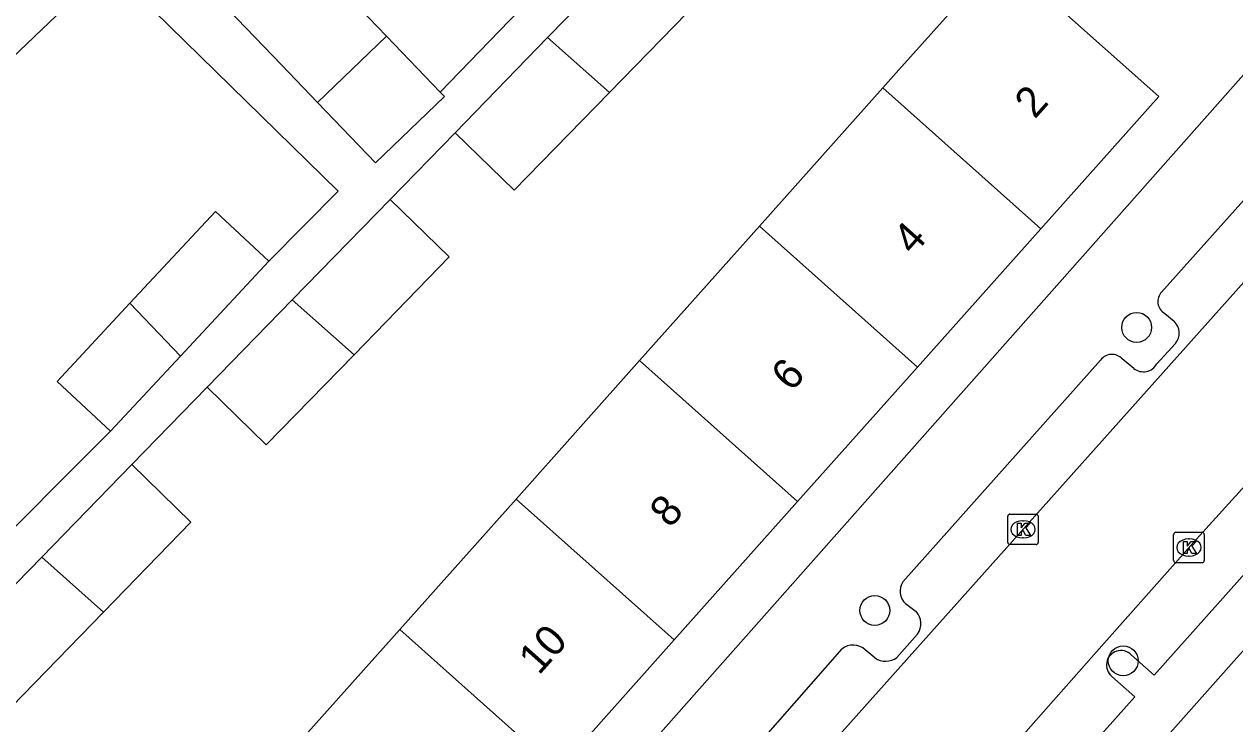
# Model space of a CAD drawing. Extents: x 162812 to 163818, y 381639 to 382470.
# Drawn here: x 162894.41 to 162934, y 382039.7 to 382062.59 of the extents above; entities that cross this region are included whole.
import ezdxf

# ---------------------------------------------------------------- set-up
doc = ezdxf.new("R2010")
doc.units = 0
for name, color, linetype in [('IMGEO_Boom', 7, 'Continuous'), ('IMGEO_Kolk', 7, 'Continuous'), ('IMGEO_Pand', 7, 'Continuous'), ('IMGEO_Pand_nummerreeks', 7, 'Continuous'), ('IMGEO_Rijbaan_lokaal_open', 7, 'Continuous'), ('IMGEO_Voetpad_open', 7, 'Continuous')]:
    doc.layers.add(name, color=color, linetype=linetype)

msp = doc.modelspace()

# ---------------------------------------------------------------- linework, layer by layer
at = {"layer": 'IMGEO_Boom'}
for centre in [(162930.789, 382052.668), (162922.226, 382043.408), (162930.351, 382041.761)]:
    msp.add_circle(centre, 0.489, dxfattribs=at)
at = {"layer": 'IMGEO_Kolk'}
for p, q in [((162926.647, 382046.563), (162927.499, 382046.563)), ((162926.572, 382045.637), (162926.572, 382046.489)), ((162927.06, 382046.343), (162927.085, 382046.343)), ((162927.573, 382046.489), (162927.573, 382045.637)), ((162927.083, 382045.783), (162927.058, 382045.783)), ((162931.999, 382045.041), (162931.999, 382045.893)), ((162932.074, 382045.967), (162932.926, 382045.967)), ((162932.487, 382045.747), (162932.512, 382045.747)), ((162933, 382045.893), (162933, 382045.041)), ((162927.499, 382045.563), (162926.647, 382045.563)), ((162932.926, 382044.967), (162932.074, 382044.967)), ((162932.51, 382045.187), (162932.485, 382045.187))]:
    msp.add_line(p, q, dxfattribs=at)
for points in [[(162926.647, 382046.563), (162927.499, 382046.563)], [(162926.572, 382045.637), (162926.572, 382046.489)], [(162926.893, 382046.263), (162927.016, 382046.263), (162927.016, 382046.112), (162927.146, 382046.263), (162927.31, 382046.263), (162927.164, 382046.112), (162927.317, 382045.863), (162927.165, 382045.863), (162927.08, 382046.027), (162927.016, 382045.96), (162927.016, 382045.863), (162926.893, 382045.863), (162926.893, 382046.263)], [(162927.573, 382046.489), (162927.573, 382045.637)], [(162931.999, 382045.041), (162931.999, 382045.893)], [(162932.074, 382045.967), (162932.926, 382045.967)], [(162933, 382045.893), (162933, 382045.041)], [(162927.499, 382045.563), (162926.647, 382045.563)], [(162932.32, 382045.667), (162932.443, 382045.667), (162932.443, 382045.516), (162932.573, 382045.667), (162932.737, 382045.667), (162932.591, 382045.516), (162932.744, 382045.267), (162932.592, 382045.267), (162932.507, 382045.431), (162932.443, 382045.364), (162932.443, 382045.267), (162932.32, 382045.267), (162932.32, 382045.667)], [(162932.926, 382044.967), (162932.074, 382044.967)]]:
    msp.add_lwpolyline(points, dxfattribs=at)
for centre, start, end in [((162926.649, 382046.487), 91.552, 178.448), ((162926.649, 382046.487), 91.552, 178.448), ((162927.497, 382046.487), 1.552, 88.448), ((162927.497, 382046.487), 1.552, 88.448), ((162932.076, 382045.891), 91.552, 178.448), ((162932.076, 382045.891), 91.552, 178.448), ((162932.924, 382045.891), 1.552, 88.448), ((162932.924, 382045.891), 1.552, 88.448), ((162926.649, 382045.639), 181.552, 268.448), ((162926.649, 382045.639), 181.552, 268.448), ((162927.497, 382045.639), 271.552, 358.448), ((162927.497, 382045.639), 271.552, 358.448), ((162932.076, 382045.043), 181.552, 268.448), ((162932.076, 382045.043), 181.552, 268.448), ((162932.924, 382045.043), 271.552, 358.448), ((162932.924, 382045.043), 271.552, 358.448)]:
    msp.add_arc(centre, 0.0765, start, end, dxfattribs=at)
for centre, major_axis, ratio, start_param, end_param in [((162927.059, 382046.063), (-0.387, 0.002), 0.722429, 4.712389, 7.853982), ((162927.084, 382046.063), (-0.39, 0.002), 0.717154, 1.570796, 4.712389), ((162932.486, 382045.467), (-0.387, 0.002), 0.722429, 4.712389, 7.853982), ((162932.511, 382045.467), (-0.39, 0.002), 0.717154, 1.570796, 4.712389)]:
    msp.add_ellipse(centre, major_axis=major_axis, ratio=ratio, start_param=start_param, end_param=end_param, dxfattribs=at)
at = {"layer": 'IMGEO_Pand'}
for points in [[(162906.255, 382062.194), (162903.019, 382065.565), (162908.892, 382070.914), (162906.456, 382073.449), (162907.515, 382075.145), (162910.835, 382073.072)], [(162896.427, 382067.921), (162899.62, 382064.594), (162902.826, 382061.254), (162904.001, 382060.03)], [(162914.581, 382065.285), (162911.527, 382062.148)], [(162913.545, 382060.35), (162916.515, 382063.401), (162914.581, 382065.285)], [(162927.657, 382055.895), (162931.512, 382060.22), (162926.343, 382064.827), (162923.016, 382061.095), (162922.488, 382060.502)], [(162891.354, 382060.236), (162893.363, 382062.165), (162894.018, 382061.484), (162897.155, 382064.496)], [(162904.001, 382060.03), (162906.255, 382062.194)], [(162908.012, 382060.363), (162906.255, 382062.194)], [(162911.527, 382062.148), (162908.498, 382059.037)], [(162913.545, 382060.35), (162911.527, 382062.148)], [(162904.001, 382060.03), (162905.896, 382058.056), (162908.15, 382060.22), (162908.012, 382060.363)], [(162922.488, 382060.502), (162918.452, 382055.975)], [(162922.488, 382060.502), (162927.657, 382055.895)], [(162908.498, 382059.037), (162910.433, 382057.154), (162913.545, 382060.35)], [(162906.375, 382056.857), (162903.177, 382053.572)], [(162905.195, 382051.774), (162908.31, 382054.973), (162906.375, 382056.857)], [(162902.413, 382054.832), (162900.66, 382056.464), (162897.862, 382053.457)], [(162918.452, 382055.975), (162914.534, 382051.581)], [(162923.62, 382051.368), (162918.452, 382055.975)], [(162923.62, 382051.368), (162927.657, 382055.895)], [(162899.523, 382051.727), (162902.413, 382054.832)], [(162897.862, 382053.457), (162895.483, 382050.902), (162897.236, 382049.27)], [(162897.862, 382053.457), (162899.523, 382051.727)], [(162903.177, 382053.572), (162900.392, 382050.712)], [(162903.177, 382053.572), (162905.195, 382051.774)], [(162897.236, 382049.27), (162899.523, 382051.727)], [(162905.195, 382051.774), (162902.327, 382048.828), (162900.392, 382050.712)], [(162914.534, 382051.581), (162910.495, 382047.05)], [(162914.534, 382051.581), (162919.703, 382046.973)], [(162919.703, 382046.973), (162923.62, 382051.368)], [(162894.982, 382045.156), (162897.925, 382048.178)], [(162897.925, 382048.178), (162899.86, 382046.295), (162897, 382043.358)], [(162910.495, 382047.05), (162906.69, 382042.781)], [(162915.664, 382042.443), (162910.495, 382047.05)], [(162915.664, 382042.443), (162919.703, 382046.973)], [(162891.676, 382041.761), (162894.982, 382045.156)], [(162897, 382043.358), (162894.982, 382045.156)], [(162897, 382043.358), (162893.61, 382039.877), (162891.676, 382041.761)], [(162906.69, 382042.781), (162902.686, 382038.29)], [(162906.69, 382042.781), (162911.858, 382038.173)], [(162911.858, 382038.173), (162915.664, 382042.443)]]:
    msp.add_lwpolyline(points, dxfattribs=at)
at = {"layer": 'IMGEO_Rijbaan_lokaal_open'}
for points in [[(162940.419, 382061.006), (162908.926, 382025.738)], [(162917.005, 382028.023), (162922.534, 382034.193), (162929.723, 382042.344), (162932.733, 382045.731), (162937.653, 382051.145), (162938.019, 382051.566)]]:
    msp.add_lwpolyline(points, dxfattribs=at)
at = {"layer": 'IMGEO_Voetpad_open'}
for points in [[(162908.012, 382060.363), (162916.736, 382069.389)], [(162939.702, 382067.058), (162898.37, 382020.378)], [(162897.155, 382064.496), (162904.678, 382057.121), (162902.413, 382054.832)], [(162938.089, 382061.07), (162931.605, 382053.824)], [(162908.498, 382059.037), (162906.375, 382056.857)], [(162922.075, 382028.37), (162948.951, 382058.608)], [(162931.707, 382053.126), (162932.018, 382052.867)], [(162932.055, 382052.144), (162931.45, 382051.474)], [(162929.609, 382051.596), (162923.139, 382044.343)], [(162930.7, 382051.327), (162930.32, 382051.641)], [(162900.392, 382050.712), (162897.925, 382048.178)], [(162938.193, 382050.39), (162938.928, 382049.78), (162931.357, 382041.293), (162930.611, 382041.959)], [(162897.236, 382049.27), (162892.757, 382044.788)], [(162923.232, 382043.631), (162923.579, 382043.371)], [(162923.618, 382042.638), (162922.95, 382041.873)], [(162921.15, 382042.148), (162917.488, 382037.977)], [(162922.229, 382041.857), (162921.913, 382042.117)], [(162929.979, 382041.25), (162930.725, 382040.584), (162921.155, 382029.858), (162920.269, 382028.791)]]:
    msp.add_lwpolyline(points, dxfattribs=at)
for centre, radius, start, end in [((162931.932, 382053.515), 0.45, 136.626, 240.0018), ((162931.657, 382052.486), 0.525, 319.3526, 46.5066), ((162929.984, 382051.317), 0.467, 43.9573, 143.2856), ((162931.014, 382051.714), 0.498, 230.949, 331.2298), ((162923.619, 382044.044), 0.565, 148.0194, 226.864), ((162923.175, 382042.982), 0.561, 322.1872, 43.904), ((162921.514, 382041.693), 0.582, 46.7126, 128.6342), ((162922.578, 382042.362), 0.614, 235.3103, 307.2323), ((162930.277, 382041.621), 0.476, 45.3722, 231.2004)]:
    msp.add_arc(centre, radius, start, end, dxfattribs=at)

# ---------------------------------------------------------------- texts
at = {"layer": 'IMGEO_Pand_nummerreeks'}
for s, p in [('2', (162927.457, 382059.459)), ('4', (162923.479, 382054.997)), ('6', (162919.5, 382050.534)), ('8', (162915.525, 382046.073)), ('10', (162911.24, 382041.265))]:
    msp.add_text(s, height=1, rotation=48.2843, dxfattribs=at).set_placement(p)

doc.saveas('drawing.dxf')
